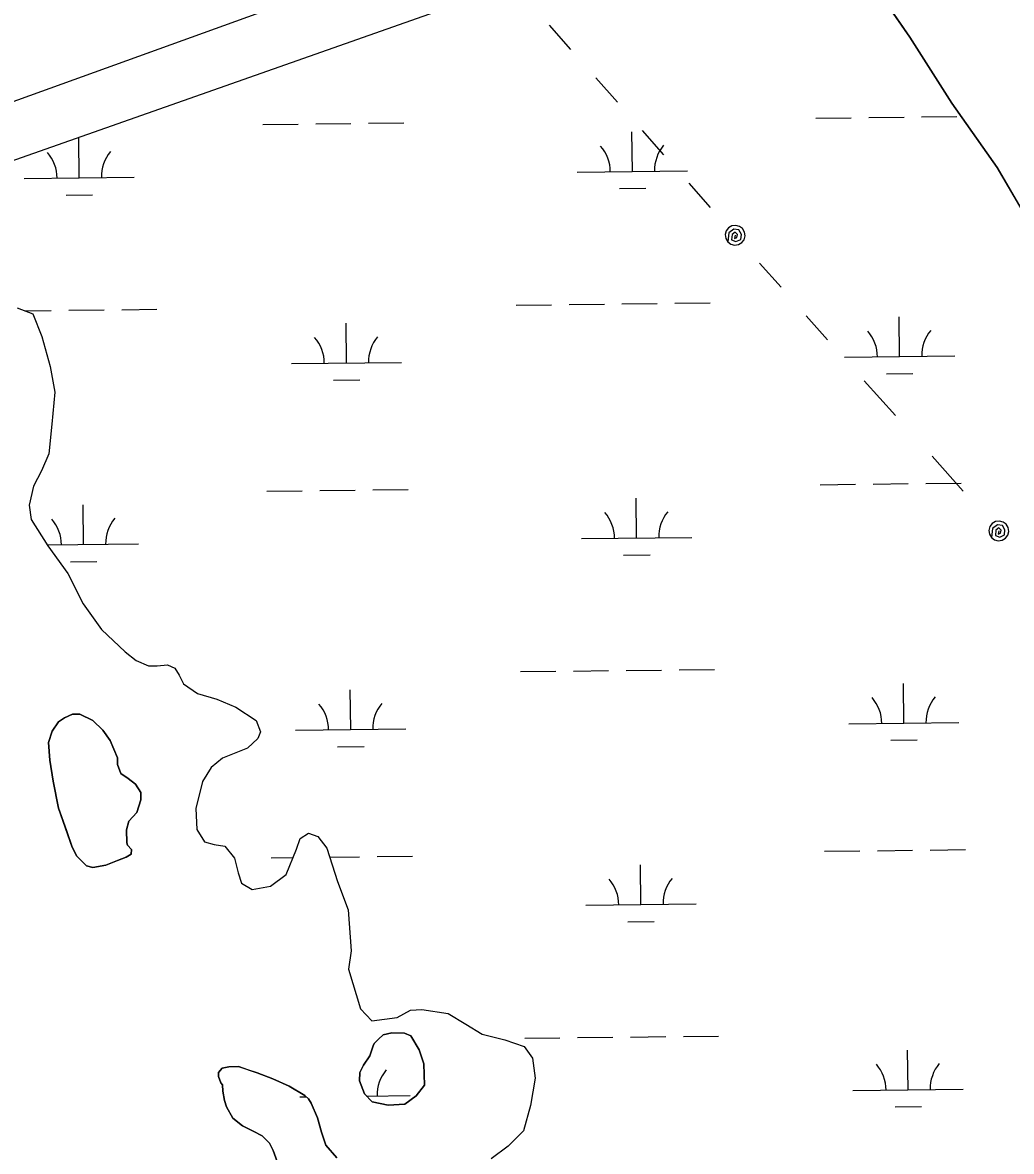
# Model space of a CAD drawing. Extents: x 3684037 to 3722149, y 433263 to 459021.
# Drawn here: x 3690161 to 3691058, y 452403 to 453428 of the extents above; entities that cross this region are included whole.
import ezdxf

# ---------------------------------------------------------------- set-up
doc = ezdxf.new("R2010")
doc.units = 0
for name, color, linetype in [('V-TOPO-SHOR', 7, 'Continuous'), ('V-UTIL-LINE', 7, 'Continuous'), ('V-WETL-SWMP', 7, 'Continuous')]:
    doc.layers.add(name, color=color, linetype=linetype)

msp = doc.modelspace()

# ---------------------------------------------------------------- linework, layer by layer
at = {"layer": 'V-TOPO-SHOR'}
for points in [[(3690937.1, 453456.7), (3690966.4, 453414.4), (3691004.3, 453354.4), (3691045.5, 453296), (3691083.1, 453231.7), (3691119.7, 453169.8), (3691164.2, 453103.5), (3691205.5, 453035.3), (3691244.7, 452978.6), (3691269.3, 452943.2), (3691365.9, 452810.8)], [(3690156.4, 453168.7), (3690170.4, 453163.1), (3690178.8, 453142.7), (3690186.2, 453115.3), (3690190.6, 453092.2), (3690187.8, 453063.1), (3690185, 453036.3), (3690178.5, 453020.7), (3690171, 453006.8), (3690167.2, 452989.6), (3690168.9, 452976.7), (3690184.2, 452952.7), (3690202.3, 452927.6), (3690216.3, 452900), (3690232.7, 452876.6), (3690254.3, 452856.6), (3690264.2, 452848.7), (3690275.5, 452843.8), (3690283.4, 452843.9), (3690292.7, 452844.6), (3690299.3, 452841.7), (3690303.3, 452835.4), (3690307.3, 452827.5), (3690320, 452818.6), (3690337.5, 452813.5), (3690354.7, 452806.3), (3690373.3, 452794.2), (3690377, 452784), (3690374.8, 452777.7), (3690365.2, 452769), (3690342.5, 452759.9), (3690332.3, 452751.6), (3690324.4, 452738.7), (3690318.3, 452714.2), (3690319.4, 452695.3), (3690326.4, 452684.1), (3690335, 452681.6), (3690344.6, 452680), (3690353.6, 452669.1), (3690356.7, 452655.9), (3690360, 452646.7), (3690369.7, 452640.8), (3690386.2, 452643.9), (3690400.3, 452654.5), (3690409.8, 452677.4), (3690413, 452687), (3690420.6, 452692), (3690429.2, 452688.8), (3690437.2, 452678.2), (3690447, 452648.2), (3690456.7, 452622.5), (3690459.3, 452585.1), (3690457.1, 452568.6), (3690467.9, 452532.6), (3690478.2, 452521.5), (3690501, 452524.6), (3690513.2, 452531.3), (3690523.6, 452532), (3690547.5, 452528.4), (3690563.5, 452518.7), (3690578.1, 452509.5), (3690598.9, 452504.4), (3690616.2, 452498.2), (3690623.8, 452487.7), (3690626.3, 452469.5), (3690622.1, 452444.7), (3690615.7, 452421.8), (3690601.9, 452407.9), (3690586.4, 452396.5)], [(3690255.9, 452683.3), (3690255.4, 452695.1), (3690257.7, 452702.7), (3690264.8, 452710.8), (3690268.5, 452722.2), (3690268.4, 452728.8), (3690263.6, 452736.4), (3690257, 452741.5), (3690250.3, 452746.2), (3690247.5, 452754.2), (3690247.4, 452760.4), (3690240.7, 452775.9), (3690234, 452785.4), (3690225, 452794.3), (3690213.1, 452799.9), (3690206.5, 452799.8), (3690199.4, 452796.5), (3690193.8, 452793.1), (3690188.1, 452784.6), (3690184.9, 452774.2), (3690185.9, 452758.1), (3690188.9, 452739.2), (3690193.8, 452714.6), (3690201, 452694.3), (3690206.3, 452679.2), (3690210.6, 452671.2), (3690219.2, 452662.3), (3690224.9, 452660.9), (3690236.7, 452662.9), (3690247.5, 452667.2), (3690255.1, 452670.1), (3690259.8, 452672.9), (3690260.2, 452677.2), (3690256.4, 452681), (3690255.9, 452683.3)], [(3690479.4, 452498.8), (3690476.2, 452489.8), (3690470.5, 452481.3), (3690467.3, 452474.6), (3690466.8, 452467.1), (3690471.6, 452455.3), (3690478.3, 452448.2), (3690493, 452445), (3690508.1, 452446), (3690518.5, 452453.7), (3690526, 452463.2), (3690525.4, 452482.6), (3690521.1, 452495.3), (3690513.4, 452508), (3690507.7, 452510.4), (3690496.4, 452510.8), (3690488.3, 452508.8), (3690484.1, 452505), (3690480.3, 452501.2), (3690479.4, 452498.8)], [(3690417.3, 452454), (3690403, 452462.4), (3690388.3, 452468.9), (3690374.1, 452474.5), (3690365.6, 452477.3), (3690357, 452480.1), (3690348.5, 452480), (3690342.4, 452478.6), (3690339.1, 452474.8), (3690339.1, 452471), (3690341, 452465.3), (3690342.5, 452463.4), (3690343, 452457.8), (3690344.4, 452449.3), (3690346.4, 452443.6), (3690352.1, 452433.2), (3690360.7, 452426.2), (3690370.6, 452421.5), (3690378.7, 452417.3), (3690385.4, 452410.7), (3690388.7, 452404.1), (3690393.5, 452390.5)], [(3690446.5, 452397.4), (3690436.5, 452408.7), (3690432.6, 452420.5), (3690428.7, 452433.7), (3690423, 452446.9), (3690420.6, 452450.7), (3690417.3, 452454)]]:
    msp.add_lwpolyline(points, dxfattribs=at)
at = {"layer": 'V-UTIL-LINE'}
for points in [[(3690658.7, 453403.2), (3690639.3, 453425.2)], [(3690701, 453355.4), (3690681.5, 453377.4)], [(3690743.2, 453307.6), (3690723.8, 453329.5)], [(3690785.5, 453259.7), (3690766.1, 453281.7)], [(3690807.8, 453234.5), (3690807.1, 453231.7), (3690809.3, 453232.5), (3690809.8, 453235.2), (3690807.7, 453237.2), (3690805, 453235.1), (3690804.6, 453230.4), (3690808.5, 453228.7), (3690812.9, 453230.8), (3690813.4, 453235.3), (3690811.2, 453239.3), (3690806.5, 453240), (3690802.1, 453236.6), (3690801, 453228.5), (3690803.8, 453226.4), (3690807.2, 453225.5), (3690810.7, 453226), (3690813.7, 453227.8), (3690815.9, 453230.5), (3690816.8, 453233.9), (3690816.3, 453237.4), (3690814.5, 453240.5), (3690811.7, 453242.6), (3690808.3, 453243.5), (3690804.8, 453243), (3690801.8, 453241.2), (3690799.7, 453238.4), (3690798.8, 453235.1), (3690799.3, 453231.6), (3690801, 453228.5)], [(3690849.5, 453187.3), (3690830, 453209.3)], [(3690891.7, 453139.5), (3690872.3, 453161.4)], [(3690953.2, 453070.9), (3690924.9, 453102.4)], [(3691014.6, 453002.4), (3690986.4, 453033.9)], [(3691047, 452966.2), (3691046.3, 452963.4), (3691048.5, 452964.3), (3691049.1, 452967), (3691046.9, 452968.9), (3691044.2, 452966.8), (3691043.9, 452962.1), (3691047.8, 452960.4), (3691052.1, 452962.6), (3691052.6, 452967.1), (3691050.4, 452971), (3691045.7, 452971.7), (3691041.3, 452968.3), (3691040.3, 452960.2), (3691043.1, 452958.1), (3691046.5, 452957.2), (3691050, 452957.7), (3691053, 452959.5), (3691055.1, 452962.3), (3691056, 452965.7), (3691055.5, 452969.2), (3691053.7, 452972.2), (3691050.9, 452974.3), (3691047.5, 452975.2), (3691044, 452974.7), (3691041, 452972.9), (3691038.9, 452970.1), (3691038, 452966.7), (3691038.5, 452963.2), (3691040.3, 452960.2)]]:
    msp.add_lwpolyline(points, dxfattribs=at)
at = {"layer": 'V-WETL-SWMP'}
for p, q in [((3688832.7, 452877.1), (3690759.5, 453575.9)), ((3690785, 453525), (3689086.2, 452926.5)), ((3690966.4, 453414.4), (3690937.1, 453456.7)), ((3691004.3, 453354.4), (3690966.4, 453414.4)), ((3691045.5, 453296), (3691004.3, 453354.4)), ((3690881, 453340.8), (3690913, 453341.2)), ((3690929, 453341.3), (3690961, 453341.7)), ((3690977, 453341.9), (3691009, 453342.3)), ((3690379.2, 453334.9), (3690411.2, 453335.3)), ((3690427.2, 453335.5), (3690459.2, 453335.9)), ((3690475.2, 453336.1), (3690507.2, 453336.4)), ((3690714.5, 453292.4), (3690714.1, 453328.4)), ((3690212.6, 453286.6), (3690212.2, 453322.6)), ((3690162.7, 453286), (3690262.6, 453287.2)), ((3690664.5, 453291.8), (3690764.5, 453293)), ((3691083.1, 453231.7), (3691045.5, 453296)), ((3690702.7, 453276.8), (3690726.7, 453277.1)), ((3690200.8, 453271), (3690224.8, 453271.3)), ((3690156.4, 453168.7), (3690170.4, 453163.1)), ((3690163.4, 453165.9), (3690187.2, 453166.2)), ((3690170.4, 453163.1), (3690178.8, 453142.7)), ((3690203.2, 453166.4), (3690235.2, 453166.8)), ((3690251.2, 453166.9), (3690283.2, 453167.3)), ((3690609.1, 453171.1), (3690641.1, 453171.5)), ((3690657.1, 453171.7), (3690689.1, 453172)), ((3690705.1, 453172.2), (3690737.1, 453172.6)), ((3690753.1, 453172.8), (3690785.1, 453173.2)), ((3690455.1, 453118.6), (3690454.7, 453154.6)), ((3690957, 453124.4), (3690956.5, 453160.4)), ((3690178.8, 453142.7), (3690186.2, 453115.3)), ((3690907, 453123.8), (3691007, 453125)), ((3690186.2, 453115.3), (3690190.6, 453092.2)), ((3690405.1, 453118), (3690505.1, 453119.1)), ((3690443.3, 453103), (3690467.3, 453103.3)), ((3690945.1, 453108.8), (3690969.1, 453109.1)), ((3690190.6, 453092.2), (3690187.8, 453063.1)), ((3690187.8, 453063.1), (3690185, 453036.3)), ((3690185, 453036.3), (3690178.5, 453020.7)), ((3690178.5, 453020.7), (3690171, 453006.8)), ((3690980.9, 453009.2), (3691012.9, 453009.6)), ((3690171, 453006.8), (3690167.2, 452989.6)), ((3690383, 453002.3), (3690415, 453002.7)), ((3690431, 453002.8), (3690463, 453003.2)), ((3690479, 453003.4), (3690511, 453003.8)), ((3690884.9, 453008.1), (3690916.9, 453008.5)), ((3690932.9, 453008.7), (3690964.9, 453009.1)), ((3690167.2, 452989.6), (3690168.9, 452976.7)), ((3690216.5, 452953.9), (3690216.1, 452989.9)), ((3690718.4, 452959.8), (3690718, 452995.8)), ((3690168.9, 452976.7), (3690184.2, 452952.7)), ((3690668.4, 452959.2), (3690768.4, 452960.3)), ((3690183.7, 452953.5), (3690266.5, 452954.5)), ((3690184.2, 452952.7), (3690202.3, 452927.6)), ((3690204.7, 452938.3), (3690228.7, 452938.6)), ((3690706.6, 452944.2), (3690730.6, 452944.5)), ((3690202.3, 452927.6), (3690216.3, 452900)), ((3690216.3, 452900), (3690232.7, 452876.6)), ((3690232.7, 452876.6), (3690254.3, 452856.6)), ((3690254.3, 452856.6), (3690264.2, 452848.7)), ((3690264.2, 452848.7), (3690275.5, 452843.8)), ((3690275.5, 452843.8), (3690283.4, 452843.9)), ((3690283.4, 452843.9), (3690292.7, 452844.6)), ((3690292.7, 452844.6), (3690299.3, 452841.7)), ((3690299.3, 452841.7), (3690303.3, 452835.4)), ((3690303.3, 452835.4), (3690307.3, 452827.5)), ((3690613, 452838.5), (3690645, 452838.8)), ((3690661, 452839), (3690692.9, 452839.4)), ((3690708.9, 452839.6), (3690740.9, 452839.9)), ((3690756.9, 452840.1), (3690788.9, 452840.5)), ((3690307.3, 452827.5), (3690320, 452818.6)), ((3690960.8, 452791.8), (3690960.4, 452827.8)), ((3690320, 452818.6), (3690337.5, 452813.5)), ((3690459, 452785.9), (3690458.5, 452821.9)), ((3690337.5, 452813.5), (3690354.7, 452806.3)), ((3690354.7, 452806.3), (3690373.3, 452794.2)), ((3690373.3, 452794.2), (3690377, 452784)), ((3690409, 452785.3), (3690509, 452786.5)), ((3690910.8, 452791.2), (3691010.8, 452792.3)), ((3690374.8, 452777.7), (3690365.2, 452769)), ((3690377, 452784), (3690374.8, 452777.7)), ((3690949, 452776.2), (3690973, 452776.5)), ((3690365.2, 452769), (3690342.5, 452759.9)), ((3690447.1, 452770.3), (3690471.1, 452770.6)), ((3690342.5, 452759.9), (3690332.3, 452751.6)), ((3690332.3, 452751.6), (3690324.4, 452738.7)), ((3690324.4, 452738.7), (3690318.3, 452714.2)), ((3690318.3, 452714.2), (3690319.4, 452695.3)), ((3690319.4, 452695.3), (3690326.4, 452684.1)), ((3690413, 452687), (3690420.6, 452692)), ((3690420.6, 452692), (3690429.2, 452688.8)), ((3690326.4, 452684.1), (3690335, 452681.6)), ((3690409.8, 452677.4), (3690413, 452687)), ((3690429.2, 452688.8), (3690437.2, 452678.2)), ((3690335, 452681.6), (3690344.6, 452680)), ((3690344.6, 452680), (3690353.6, 452669.1)), ((3690400.3, 452654.5), (3690409.8, 452677.4)), ((3690437.2, 452678.2), (3690447, 452648.2)), ((3690888.8, 452675.5), (3690920.8, 452675.8)), ((3690936.8, 452676), (3690968.8, 452676.4)), ((3690984.8, 452676.6), (3691016.8, 452677)), ((3690353.6, 452669.1), (3690356.7, 452655.9)), ((3690386.9, 452669.6), (3690406.7, 452669.9)), ((3690439.8, 452670.3), (3690466.9, 452670.6)), ((3690482.9, 452670.8), (3690514.9, 452671.1)), ((3690722.3, 452627.1), (3690721.8, 452663.1)), ((3690356.7, 452655.9), (3690360, 452646.7)), ((3690386.2, 452643.9), (3690400.3, 452654.5)), ((3690360, 452646.7), (3690369.7, 452640.8)), ((3690369.7, 452640.8), (3690386.2, 452643.9)), ((3690447, 452648.2), (3690456.7, 452622.5)), ((3690456.7, 452622.5), (3690459.3, 452585.1)), ((3690672.3, 452626.5), (3690772.3, 452627.7)), ((3690710.4, 452611.5), (3690734.4, 452611.8)), ((3690459.3, 452585.1), (3690457.1, 452568.6)), ((3690457.1, 452568.6), (3690467.9, 452532.6)), ((3690467.9, 452532.6), (3690478.2, 452521.5)), ((3690501, 452524.6), (3690513.2, 452531.3)), ((3690513.2, 452531.3), (3690523.6, 452532)), ((3690523.6, 452532), (3690547.5, 452528.4)), ((3690547.5, 452528.4), (3690563.5, 452518.7)), ((3690478.2, 452521.5), (3690501, 452524.6)), ((3690563.5, 452518.7), (3690578.1, 452509.5)), ((3690578.1, 452509.5), (3690598.9, 452504.4)), ((3690760.8, 452507.5), (3690792.8, 452507.8)), ((3690598.9, 452504.4), (3690616.2, 452498.2)), ((3690616.2, 452498.2), (3690623.8, 452487.7)), ((3690616.8, 452505.8), (3690648.8, 452506.2)), ((3690664.8, 452506.4), (3690696.8, 452506.7)), ((3690712.8, 452506.9), (3690744.8, 452507.3)), ((3690623.8, 452487.7), (3690626.3, 452469.5)), ((3690964.7, 452459.1), (3690964.3, 452495.1)), ((3690626.3, 452469.5), (3690622.1, 452444.7)), ((3690914.7, 452458.5), (3691014.7, 452459.7)), ((3690412.8, 452452.7), (3690418.5, 452452.7)), ((3690473.4, 452453.4), (3690512.8, 452453.8)), ((3690622.1, 452444.7), (3690615.7, 452421.8)), ((3690952.9, 452443.5), (3690976.9, 452443.8)), ((3690615.7, 452421.8), (3690601.9, 452407.9)), ((3690601.9, 452407.9), (3690586.4, 452396.5))]:
    msp.add_line(p, q, dxfattribs=at)
for points in [[(3690255.9, 452683.3), (3690256.4, 452681), (3690260.2, 452677.2), (3690259.8, 452672.9), (3690255.1, 452670.1), (3690247.5, 452667.2), (3690236.7, 452662.9), (3690224.9, 452660.9), (3690219.2, 452662.3), (3690210.6, 452671.2), (3690206.3, 452679.2), (3690193.8, 452714.6), (3690188.9, 452739.2), (3690185.9, 452758.1), (3690184.9, 452774.2), (3690188.1, 452784.6), (3690193.8, 452793.1), (3690199.4, 452796.5), (3690206.5, 452799.8), (3690213.1, 452799.9), (3690225, 452794.3), (3690234, 452785.4), (3690240.7, 452775.9), (3690247.4, 452760.4), (3690247.5, 452754.2), (3690250.3, 452746.2), (3690257, 452741.5), (3690263.6, 452736.4), (3690268.4, 452728.8), (3690268.5, 452722.2), (3690264.8, 452710.8), (3690257.7, 452702.7), (3690255.4, 452695.1)], [(3690476.2, 452489.8), (3690479.4, 452498.8), (3690480.3, 452501.2), (3690484.1, 452505), (3690488.3, 452508.8), (3690496.4, 452510.8), (3690507.7, 452510.4), (3690513.4, 452508), (3690521.1, 452495.3), (3690525.4, 452482.6), (3690526, 452463.2), (3690518.5, 452453.7), (3690508.1, 452446), (3690493, 452445), (3690478.3, 452448.2), (3690471.6, 452455.3), (3690466.8, 452467.1), (3690467.3, 452474.6), (3690470.5, 452481.3)]]:
    msp.add_lwpolyline(points, close=True, dxfattribs=at)
msp.add_lwpolyline([(3690393.5, 452390.5), (3690388.7, 452404.1), (3690385.4, 452410.7), (3690378.7, 452417.3), (3690370.6, 452421.5), (3690360.7, 452426.2), (3690352.1, 452433.2), (3690346.4, 452443.6), (3690344.4, 452449.3), (3690343, 452457.8), (3690342.5, 452463.4), (3690341, 452465.3), (3690339.1, 452471), (3690339.1, 452474.8), (3690342.4, 452478.6), (3690348.5, 452480), (3690357, 452480.1), (3690374.1, 452474.5), (3690388.3, 452468.9), (3690403, 452462.4), (3690417.3, 452454), (3690420.6, 452450.7), (3690423, 452446.9), (3690428.7, 452433.7), (3690432.6, 452420.5), (3690436.5, 452408.7), (3690446.5, 452397.4)], dxfattribs=at)
for centre, start, end in [((3690157.4, 453286.4), 359.8949, 41.4385), ((3690267.9, 453287.7), 139.8949, 181.4385), ((3690659.3, 453292.2), 359.8949, 41.4385), ((3690769.8, 453293.5), 139.8949, 181.4385), ((3690901.7, 453124.2), 359.8949, 41.4385), ((3691012.2, 453125.5), 139.8949, 181.4385), ((3690399.8, 453118.4), 359.8949, 41.4385), ((3690510.3, 453119.7), 139.8949, 181.4385), ((3690663.1, 452959.6), 359.8949, 41.4385), ((3690773.6, 452960.9), 139.8949, 181.4385), ((3690161.3, 452953.7), 359.8949, 41.4385), ((3690271.8, 452955), 139.8949, 181.4385), ((3690905.6, 452791.6), 359.8949, 41.4385), ((3691016.1, 452792.9), 139.8949, 181.4385), ((3690403.7, 452785.7), 359.8949, 41.4385), ((3690514.2, 452787), 139.8949, 181.4385), ((3690777.5, 452628.2), 139.8949, 181.4385), ((3690667, 452626.9), 359.8949, 41.4385), ((3690518.1, 452454.4), 139.8949, 181.4385), ((3690909.5, 452458.9), 359.8949, 41.4385), ((3691019.9, 452460.2), 139.8949, 181.4385)]:
    msp.add_arc(centre, 35.2, start, end, dxfattribs=at)

doc.saveas('drawing.dxf')
